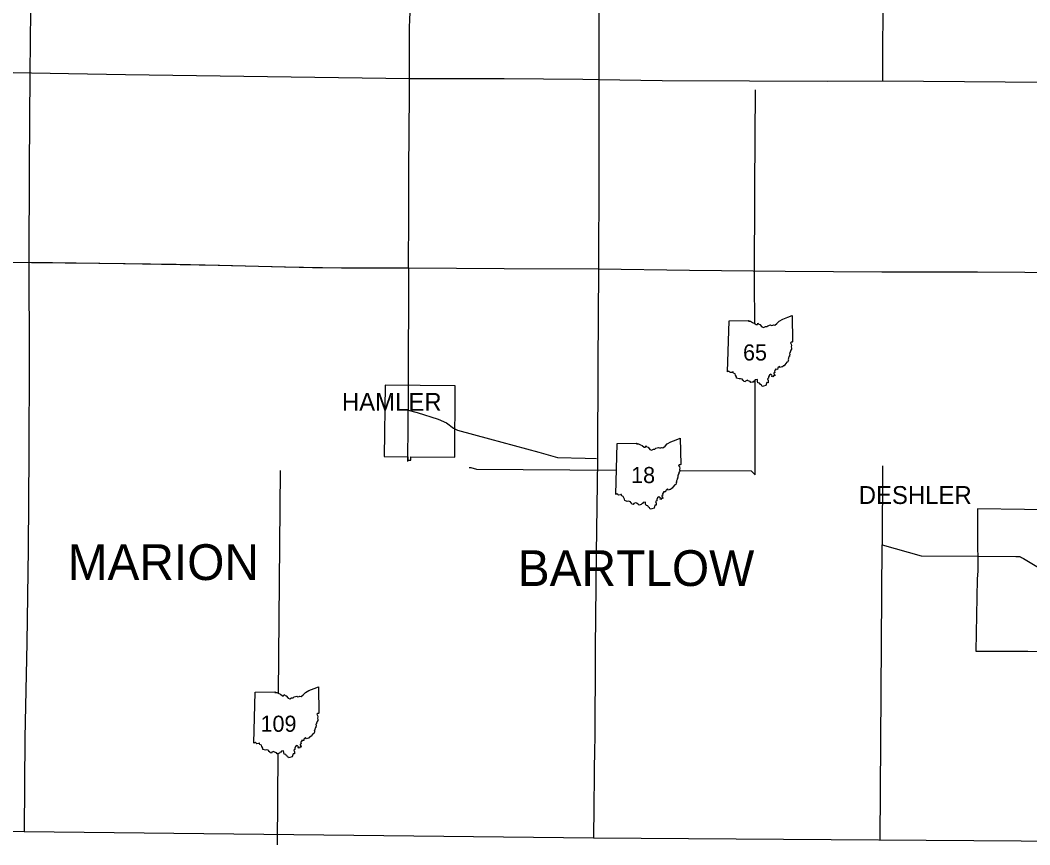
# Model space of a CAD drawing. Extents: x -232 to 448, y 619 to 1059.
# Drawn here: x 10.2 to 68.1, y 750.4 to 797.7 of the extents above; entities that cross this region are included whole.
import ezdxf

# ---------------------------------------------------------------- set-up
doc = ezdxf.new("R2010")
doc.units = 0
doc.layers.add('Default', color=7, linetype='Continuous')

msp = doc.modelspace()

# ---------------------------------------------------------------- linework, layer by layer
at = {"layer": 'Default'}
for p, q in [((50.806, 777.48), (50.888, 780.409)), ((50.806, 777.48), (50.888, 780.409)), ((44.387, 770.449), (44.469, 773.378)), ((44.387, 770.449), (44.469, 773.378)), ((23.636, 756.185), (23.718, 759.114)), ((23.636, 756.185), (23.718, 759.114))]:
    msp.add_line(p, q, dxfattribs=at)
for points in [[(10.919, 816.5), (10.889, 810.923), (10.888, 805.457), (10.844, 800.028), (10.78, 794.607), (10.744, 789.157), (10.735, 783.763)], [(43.453, 816.11), (43.449, 810.686), (43.465, 810.598), (43.465, 807.93), (43.451, 805.199), (43.458, 805.107), (43.434, 799.743), (43.425, 799.685), (43.423, 794.247), (43.413, 788.832), (43.412, 788.795), (43.396, 783.369)], [(59.717, 794.177), (59.737, 799.924), (59.759, 804.261), (59.786, 810.444), (59.847, 814.576), (59.875, 816.022)], [(32.559, 794.313), (32.562, 797.265), (32.573, 797.655), (32.592, 798.126), (32.598, 798.177), (32.646, 798.28), (32.836, 798.736), (32.85, 798.779), (32.869, 798.933), (32.892, 801.844), (32.882, 801.902), (32.837, 801.996), (32.63, 802.422), (32.605, 802.492), (32.599, 802.683), (32.602, 805.238)], [(9.837, 794.647), (12.998, 794.592), (16.275, 794.54), (21.699, 794.47), (27.126, 794.389), (32.559, 794.313)], [(32.512, 783.431), (32.523, 786.531), (32.531, 788.901), (32.55, 791.363), (32.555, 793.293), (32.559, 794.313)], [(32.559, 794.313), (37.99, 794.306), (42.496, 794.275), (43.408, 794.257), (47.05, 794.199), (52.062, 794.168), (56.554, 794.16), (59.717, 794.177)], [(59.717, 794.177), (76.066, 794.048)], [(52.365, 780.25), (52.352, 782.673), (52.376, 787.991), (52.38, 790.933), (52.415, 793.66)], [(9.434, 783.774), (10.873, 783.759), (14.752, 783.716), (16.259, 783.705), (19.182, 783.663), (21.655, 783.61), (25.392, 783.504), (28.66, 783.449), (32.512, 783.431)], [(10.735, 783.763), (10.751, 778.2), (10.722, 772.802), (10.692, 767.329), (10.612, 761.934), (10.504, 756.494), (10.453, 751.122)], [(43.396, 783.369), (37.996, 783.394), (32.52, 783.425), (27.006, 783.452), (21.579, 783.58), (16.159, 783.678), (10.735, 783.763)], [(32.512, 783.431), (32.492, 776.413)], [(43.396, 783.369), (43.36, 777.931), (43.362, 777.847), (43.335, 772.505), (43.337, 772.417), (43.264, 767.084), (43.264, 766.983), (43.218, 761.647), (43.216, 761.563), (43.182, 756.185), (43.172, 756.1), (43.122, 750.748)], [(76.015, 783.15), (70.577, 783.165), (65.14, 783.201), (59.652, 783.191), (54.113, 783.24), (48.623, 783.305), (43.396, 783.369)], [(50.888, 780.409), (52.024, 780.428), (52.006, 780.392), (52.114, 780.385), (52.227, 780.322), (52.324, 780.283), (52.442, 780.19), (52.512, 780.191), (52.542, 780.267), (52.596, 780.208), (52.66, 780.198), (52.771, 780.058), (52.862, 780.027), (52.972, 780.075), (53.054, 780.083), (53.113, 780.131), (53.269, 780.171), (53.313, 780.147), (53.395, 780.152), (53.437, 780.17), (53.509, 780.154), (53.636, 780.26), (53.766, 780.386), (53.967, 780.504), (54.267, 780.617), (54.504, 780.717), (54.538, 779.197)], [(50.888, 780.409), (52.024, 780.428), (52.006, 780.392), (52.114, 780.385), (52.227, 780.322), (52.324, 780.283), (52.442, 780.19), (52.512, 780.191), (52.542, 780.267), (52.596, 780.208), (52.66, 780.198), (52.771, 780.058), (52.862, 780.027), (52.972, 780.075), (53.054, 780.083), (53.113, 780.131), (53.269, 780.171), (53.313, 780.147), (53.395, 780.152), (53.437, 780.17), (53.509, 780.154), (53.636, 780.26), (53.766, 780.386), (53.967, 780.504), (54.267, 780.617), (54.504, 780.717), (54.538, 779.197)], [(54.538, 779.197), (54.503, 779.176), (54.449, 779.186), (54.412, 779.143), (54.457, 779.072), (54.479, 778.997), (54.46, 778.914), (54.478, 778.846), (54.466, 778.788), (54.432, 778.732), (54.42, 778.677), (54.391, 778.62), (54.393, 778.588), (54.365, 778.563), (54.37, 778.468), (54.356, 778.415), (54.361, 778.37), (54.316, 778.358), (54.326, 778.32), (54.298, 778.291), (54.304, 778.241), (54.271, 778.21), (54.303, 778.146), (54.278, 778.126), (54.257, 778.048), (54.199, 778.032), (54.083, 777.89), (54.043, 777.837), (53.997, 777.823), (53.972, 777.768), (53.915, 777.768), (53.83, 777.73), (53.775, 777.796), (53.678, 777.717), (53.667, 777.625), (53.544, 777.628), (53.549, 777.582), (53.522, 777.569), (53.497, 777.522), (53.512, 777.44), (53.454, 777.419), (53.461, 777.371), (53.498, 777.342), (53.514, 777.251), (53.453, 777.269), (53.404, 777.193), (53.352, 777.211), (53.369, 777.276), (53.283, 777.354), (53.201, 777.291), (53.158, 777.191), (53.157, 777.124), (53.096, 777.083), (53.136, 776.988), (53.128, 776.922), (53.13, 776.86), (53.053, 776.862), (53.007, 776.694)], [(54.538, 779.197), (54.503, 779.176), (54.449, 779.186), (54.412, 779.143), (54.457, 779.072), (54.479, 778.997), (54.46, 778.914), (54.478, 778.846), (54.466, 778.788), (54.432, 778.732), (54.42, 778.677), (54.391, 778.62), (54.393, 778.588), (54.365, 778.563), (54.37, 778.468), (54.356, 778.415), (54.361, 778.37), (54.316, 778.358), (54.326, 778.32), (54.298, 778.291), (54.304, 778.241), (54.271, 778.21), (54.303, 778.146), (54.278, 778.126), (54.257, 778.048), (54.199, 778.032), (54.083, 777.89), (54.043, 777.837), (53.997, 777.823), (53.972, 777.768), (53.915, 777.768), (53.83, 777.73), (53.775, 777.796), (53.678, 777.717), (53.667, 777.625), (53.544, 777.628), (53.549, 777.582), (53.522, 777.569), (53.497, 777.522), (53.512, 777.44), (53.454, 777.419), (53.461, 777.371), (53.498, 777.342), (53.514, 777.251), (53.453, 777.269), (53.404, 777.193), (53.352, 777.211), (53.369, 777.276), (53.283, 777.354), (53.201, 777.291), (53.158, 777.191), (53.157, 777.124), (53.096, 777.083), (53.136, 776.988), (53.128, 776.922), (53.13, 776.86), (53.053, 776.862), (53.007, 776.694)], [(53.007, 776.694), (52.874, 776.662), (52.782, 776.642), (52.75, 776.719), (52.684, 776.759), (52.641, 776.836), (52.547, 776.847), (52.524, 776.952), (52.514, 777.038), (52.385, 777.017), (52.349, 776.964), (52.303, 776.95), (52.277, 776.897), (52.214, 776.893), (52.147, 776.868), (52.103, 776.92), (51.993, 776.972), (51.944, 776.999), (51.841, 776.957), (51.819, 776.908), (51.736, 776.929), (51.717, 776.984), (51.667, 777.001), (51.656, 777.059), (51.55, 777.09), (51.469, 777.078), (51.325, 777.125), (51.317, 777.202), (51.268, 777.295), (51.242, 777.36), (51.152, 777.41), (51.133, 777.487), (51.104, 777.485), (51.078, 777.453), (50.977, 777.439), (50.937, 777.471), (50.88, 777.524), (50.806, 777.48)], [(53.007, 776.694), (52.874, 776.662), (52.782, 776.642), (52.75, 776.719), (52.684, 776.759), (52.641, 776.836), (52.547, 776.847), (52.524, 776.952), (52.514, 777.038), (52.385, 777.017), (52.349, 776.964), (52.303, 776.95), (52.277, 776.897), (52.214, 776.893), (52.147, 776.868), (52.103, 776.92), (51.993, 776.972), (51.944, 776.999), (51.841, 776.957), (51.819, 776.908), (51.736, 776.929), (51.717, 776.984), (51.667, 777.001), (51.656, 777.059), (51.55, 777.09), (51.469, 777.078), (51.325, 777.125), (51.317, 777.202), (51.268, 777.295), (51.242, 777.36), (51.152, 777.41), (51.133, 777.487), (51.104, 777.485), (51.078, 777.453), (50.977, 777.439), (50.937, 777.471), (50.88, 777.524), (50.806, 777.48)], [(31.165, 776.721), (31.114, 772.633)], [(35.188, 776.677), (31.165, 776.721)], [(35.17, 772.593), (35.188, 776.677)], [(52.381, 771.573), (52.378, 777.016)], [(32.492, 776.413), (32.488, 775.281)], [(32.482, 774.479), (32.488, 775.281)], [(32.488, 775.281), (33.003, 775.156), (34.213, 774.761), (34.688, 774.55), (35.078, 774.254), (35.31, 774.129)], [(32.464, 772.337), (32.482, 774.479)], [(35.31, 774.129), (37.155, 773.633), (39.972, 772.869), (41.048, 772.577), (42.639, 772.526), (43.293, 772.508)], [(44.469, 773.378), (45.605, 773.397), (45.587, 773.362), (45.694, 773.354), (45.808, 773.292), (45.905, 773.252), (46.022, 773.159), (46.093, 773.16), (46.123, 773.236), (46.177, 773.178), (46.241, 773.167), (46.352, 773.027), (46.443, 772.996), (46.553, 773.044), (46.635, 773.052), (46.694, 773.1), (46.85, 773.14), (46.894, 773.116), (46.976, 773.121), (47.018, 773.139), (47.09, 773.123), (47.217, 773.229), (47.347, 773.355), (47.548, 773.474), (47.848, 773.586), (48.085, 773.686), (48.119, 772.166)], [(44.469, 773.378), (45.605, 773.397), (45.587, 773.362), (45.694, 773.354), (45.808, 773.292), (45.905, 773.252), (46.022, 773.159), (46.093, 773.16), (46.123, 773.236), (46.177, 773.178), (46.241, 773.167), (46.352, 773.027), (46.443, 772.996), (46.553, 773.044), (46.635, 773.052), (46.694, 773.1), (46.85, 773.14), (46.894, 773.116), (46.976, 773.121), (47.018, 773.139), (47.09, 773.123), (47.217, 773.229), (47.347, 773.355), (47.548, 773.474), (47.848, 773.586), (48.085, 773.686), (48.119, 772.166)], [(31.114, 772.633), (32.466, 772.615)], [(32.466, 772.615), (32.464, 772.413), (32.638, 772.413), (32.638, 772.614)], [(32.638, 772.614), (35.17, 772.593)], [(35.991, 771.991), (36.084, 771.989), (36.41, 771.892), (44.426, 771.848)], [(48.119, 772.166), (48.084, 772.145), (48.029, 772.155), (47.993, 772.112), (48.038, 772.041), (48.06, 771.966), (48.041, 771.883), (48.059, 771.815), (48.047, 771.758), (48.012, 771.701), (48.001, 771.647), (47.971, 771.589), (47.974, 771.557), (47.946, 771.532), (47.951, 771.437), (47.937, 771.384), (47.942, 771.339), (47.897, 771.327), (47.907, 771.289), (47.879, 771.26), (47.885, 771.211), (47.852, 771.179), (47.884, 771.115), (47.859, 771.095), (47.838, 771.017), (47.78, 771.001), (47.664, 770.86), (47.623, 770.806), (47.578, 770.793), (47.552, 770.738), (47.496, 770.737), (47.411, 770.699), (47.355, 770.765), (47.259, 770.686), (47.248, 770.594), (47.125, 770.597), (47.13, 770.551), (47.103, 770.538), (47.078, 770.491), (47.092, 770.409), (47.035, 770.388), (47.042, 770.341), (47.079, 770.311), (47.095, 770.22), (47.034, 770.239), (46.984, 770.162), (46.933, 770.18), (46.95, 770.245), (46.863, 770.323), (46.781, 770.261), (46.739, 770.16), (46.738, 770.093), (46.677, 770.052), (46.716, 769.957), (46.709, 769.891), (46.71, 769.829), (46.634, 769.831), (46.588, 769.663)], [(48.119, 772.166), (48.084, 772.145), (48.029, 772.155), (47.993, 772.112), (48.038, 772.041), (48.06, 771.966), (48.041, 771.883), (48.059, 771.815), (48.047, 771.758), (48.012, 771.701), (48.001, 771.647), (47.971, 771.589), (47.974, 771.557), (47.946, 771.532), (47.951, 771.437), (47.937, 771.384), (47.942, 771.339), (47.897, 771.327), (47.907, 771.289), (47.879, 771.26), (47.885, 771.211), (47.852, 771.179), (47.884, 771.115), (47.859, 771.095), (47.838, 771.017), (47.78, 771.001), (47.664, 770.86), (47.623, 770.806), (47.578, 770.793), (47.552, 770.738), (47.496, 770.737), (47.411, 770.699), (47.355, 770.765), (47.259, 770.686), (47.248, 770.594), (47.125, 770.597), (47.13, 770.551), (47.103, 770.538), (47.078, 770.491), (47.092, 770.409), (47.035, 770.388), (47.042, 770.341), (47.079, 770.311), (47.095, 770.22), (47.034, 770.239), (46.984, 770.162), (46.933, 770.18), (46.95, 770.245), (46.863, 770.323), (46.781, 770.261), (46.739, 770.16), (46.738, 770.093), (46.677, 770.052), (46.716, 769.957), (46.709, 769.891), (46.71, 769.829), (46.634, 769.831), (46.588, 769.663)], [(59.683, 772.09), (59.68, 767.553)], [(25.056, 759.027), (25.162, 771.821)], [(48.056, 771.828), (52.167, 771.805), (52.381, 771.573)], [(46.588, 769.663), (46.455, 769.631), (46.363, 769.612), (46.331, 769.688), (46.265, 769.728), (46.222, 769.805), (46.128, 769.816), (46.105, 769.921), (46.095, 770.007), (45.965, 769.986), (45.93, 769.933), (45.884, 769.919), (45.857, 769.867), (45.795, 769.862), (45.728, 769.837), (45.684, 769.889), (45.574, 769.941), (45.525, 769.968), (45.421, 769.926), (45.399, 769.877), (45.317, 769.899), (45.298, 769.954), (45.248, 769.97), (45.237, 770.029), (45.131, 770.06), (45.05, 770.047), (44.906, 770.094), (44.897, 770.171), (44.849, 770.264), (44.823, 770.329), (44.732, 770.379), (44.714, 770.456), (44.685, 770.454), (44.658, 770.423), (44.558, 770.408), (44.517, 770.44), (44.461, 770.494), (44.387, 770.449)], [(46.588, 769.663), (46.455, 769.631), (46.363, 769.612), (46.331, 769.688), (46.265, 769.728), (46.222, 769.805), (46.128, 769.816), (46.105, 769.921), (46.095, 770.007), (45.965, 769.986), (45.93, 769.933), (45.884, 769.919), (45.857, 769.867), (45.795, 769.862), (45.728, 769.837), (45.684, 769.889), (45.574, 769.941), (45.525, 769.968), (45.421, 769.926), (45.399, 769.877), (45.317, 769.899), (45.298, 769.954), (45.248, 769.97), (45.237, 770.029), (45.131, 770.06), (45.05, 770.047), (44.906, 770.094), (44.897, 770.171), (44.849, 770.264), (44.823, 770.329), (44.732, 770.379), (44.714, 770.456), (44.685, 770.454), (44.658, 770.423), (44.558, 770.408), (44.517, 770.44), (44.461, 770.494), (44.387, 770.449)], [(65.144, 769.628), (65.148, 768.17), (65.15, 766.068), (65.116, 765.583), (65.044, 761.463), (68.023, 761.464), (70.501, 761.423), (73.202, 761.389), (73.195, 764.131)], [(73.167, 764.319), (73.183, 766.097), (73.188, 766.847), (73.23, 769.545), (70.551, 769.564), (67.844, 769.596), (65.144, 769.628)], [(59.553, 750.641), (59.68, 767.553)], [(59.68, 767.553), (61.913, 766.922), (65.135, 766.909)], [(65.135, 766.909), (67.346, 766.9), (67.46, 766.89), (67.54, 766.885), (67.612, 766.87), (67.667, 766.84), (67.774, 766.776)], [(67.774, 766.776), (69.922, 765.501)], [(23.718, 759.114), (24.854, 759.133), (24.837, 759.098), (24.944, 759.09), (25.058, 759.028), (25.154, 758.988), (25.272, 758.895), (25.342, 758.896), (25.372, 758.972), (25.426, 758.913), (25.49, 758.903), (25.601, 758.763), (25.692, 758.732), (25.802, 758.78), (25.884, 758.788), (25.944, 758.836), (26.1, 758.876), (26.143, 758.852), (26.226, 758.857), (26.267, 758.875), (26.339, 758.859), (26.466, 758.965), (26.596, 759.091), (26.797, 759.209), (27.097, 759.322), (27.334, 759.422), (27.368, 757.902)], [(23.718, 759.114), (24.854, 759.133), (24.837, 759.098), (24.944, 759.09), (25.058, 759.028), (25.154, 758.988), (25.272, 758.895), (25.342, 758.896), (25.372, 758.972), (25.426, 758.913), (25.49, 758.903), (25.601, 758.763), (25.692, 758.732), (25.802, 758.78), (25.884, 758.788), (25.944, 758.836), (26.1, 758.876), (26.143, 758.852), (26.226, 758.857), (26.267, 758.875), (26.339, 758.859), (26.466, 758.965), (26.596, 759.091), (26.797, 759.209), (27.097, 759.322), (27.334, 759.422), (27.368, 757.902)], [(27.368, 757.902), (27.333, 757.881), (27.279, 757.891), (27.242, 757.848), (27.287, 757.777), (27.309, 757.702), (27.29, 757.619), (27.309, 757.551), (27.296, 757.494), (27.262, 757.437), (27.25, 757.382), (27.221, 757.325), (27.223, 757.293), (27.195, 757.268), (27.2, 757.173), (27.186, 757.12), (27.191, 757.075), (27.146, 757.063), (27.157, 757.025), (27.128, 756.996), (27.134, 756.946), (27.102, 756.915), (27.133, 756.851), (27.108, 756.831), (27.087, 756.753), (27.029, 756.737), (26.914, 756.595), (26.873, 756.542), (26.827, 756.528), (26.802, 756.473), (26.745, 756.473), (26.66, 756.435), (26.605, 756.501), (26.508, 756.422), (26.497, 756.33), (26.375, 756.333), (26.379, 756.287), (26.352, 756.274), (26.327, 756.227), (26.342, 756.145), (26.285, 756.124), (26.291, 756.076), (26.328, 756.047), (26.344, 755.956), (26.284, 755.975), (26.234, 755.898), (26.183, 755.916), (26.199, 755.981), (26.113, 756.059), (26.031, 755.996), (25.988, 755.896), (25.988, 755.829), (25.927, 755.788), (25.966, 755.693), (25.959, 755.627), (25.96, 755.565), (25.883, 755.567), (25.837, 755.399)], [(27.368, 757.902), (27.333, 757.881), (27.279, 757.891), (27.242, 757.848), (27.287, 757.777), (27.309, 757.702), (27.29, 757.619), (27.309, 757.551), (27.296, 757.494), (27.262, 757.437), (27.25, 757.382), (27.221, 757.325), (27.223, 757.293), (27.195, 757.268), (27.2, 757.173), (27.186, 757.12), (27.191, 757.075), (27.146, 757.063), (27.157, 757.025), (27.128, 756.996), (27.134, 756.946), (27.102, 756.915), (27.133, 756.851), (27.108, 756.831), (27.087, 756.753), (27.029, 756.737), (26.914, 756.595), (26.873, 756.542), (26.827, 756.528), (26.802, 756.473), (26.745, 756.473), (26.66, 756.435), (26.605, 756.501), (26.508, 756.422), (26.497, 756.33), (26.375, 756.333), (26.379, 756.287), (26.352, 756.274), (26.327, 756.227), (26.342, 756.145), (26.285, 756.124), (26.291, 756.076), (26.328, 756.047), (26.344, 755.956), (26.284, 755.975), (26.234, 755.898), (26.183, 755.916), (26.199, 755.981), (26.113, 756.059), (26.031, 755.996), (25.988, 755.896), (25.988, 755.829), (25.927, 755.788), (25.966, 755.693), (25.959, 755.627), (25.96, 755.565), (25.883, 755.567), (25.837, 755.399)], [(25.837, 755.399), (25.705, 755.367), (25.613, 755.348), (25.58, 755.424), (25.514, 755.464), (25.471, 755.541), (25.377, 755.552), (25.354, 755.657), (25.344, 755.743), (25.215, 755.722), (25.179, 755.669), (25.133, 755.655), (25.107, 755.602), (25.044, 755.598), (24.977, 755.573), (24.933, 755.625), (24.823, 755.677), (24.774, 755.704), (24.671, 755.662), (24.649, 755.613), (24.567, 755.635), (24.547, 755.69), (24.498, 755.706), (24.487, 755.764), (24.38, 755.795), (24.299, 755.783), (24.155, 755.83), (24.147, 755.907), (24.098, 756), (24.072, 756.065), (23.982, 756.115), (23.963, 756.192), (23.934, 756.19), (23.908, 756.158), (23.807, 756.144), (23.767, 756.176), (23.71, 756.229), (23.636, 756.185)], [(25.837, 755.399), (25.705, 755.367), (25.613, 755.348), (25.58, 755.424), (25.514, 755.464), (25.471, 755.541), (25.377, 755.552), (25.354, 755.657), (25.344, 755.743), (25.215, 755.722), (25.179, 755.669), (25.133, 755.655), (25.107, 755.602), (25.044, 755.598), (24.977, 755.573), (24.933, 755.625), (24.823, 755.677), (24.774, 755.704), (24.671, 755.662), (24.649, 755.613), (24.567, 755.635), (24.547, 755.69), (24.498, 755.706), (24.487, 755.764), (24.38, 755.795), (24.299, 755.783), (24.155, 755.83), (24.147, 755.907), (24.098, 756), (24.072, 756.065), (23.982, 756.115), (23.963, 756.192), (23.934, 756.19), (23.908, 756.158), (23.807, 756.144), (23.767, 756.176), (23.71, 756.229), (23.636, 756.185)], [(24.983, 750.355), (25.027, 755.592)], [(-22.189, 751.541), (6.975, 751.162), (10.453, 751.122)], [(10.453, 751.122), (43.122, 750.748)], [(43.122, 750.748), (75.834, 750.532)]]:
    msp.add_lwpolyline(points, dxfattribs=at)

# ---------------------------------------------------------------- texts
for s, height, p in [('65', 0.9234, (51.692, 778.133)), ('HAMLER', 1.026, (28.684, 775.247)), ('18', 0.9234, (45.273, 771.102)), ('DESHLER', 1.026, (58.327, 769.904)), ('MARION', 2.052, (12.952, 765.542)), ('BARTLOW', 2.052, (38.77, 765.199)), ('109', 0.9234, (24.017, 756.838))]:
    msp.add_text(s, height=height, dxfattribs=at).set_placement(p)

doc.saveas('drawing.dxf')
